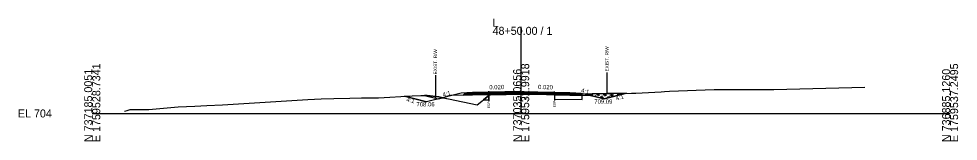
# Model space of a CAD drawing. Extents: x -26 to 4303, y -10 to 9577.
# Drawn here: x 2974.3 to 3302.8, y 8490.3 to 8533.1 of the extents above; entities that cross this region are included whole.
import ezdxf

# ---------------------------------------------------------------- set-up
doc = ezdxf.new("R2010")
doc.units = 0
for name, color, linetype in [('Default', 7, 'Continuous'), ('Exist CMT Pavement', 7, 'Continuous'), ('Old_Level_2', 7, 'Continuous'), ('Pattern 3', 7, 'Continuous'), ('Prop CMT Conc Surface', 7, 'Continuous'), ('Prop CMT Concrete Structures', 7, 'Continuous'), ('Prop CMT Concrete Wall', 7, 'Continuous'), ('Prop CMT Pvmt Course 1', 7, 'Continuous'), ('Prop CMT Pvmt Course 1 CG', 7, 'Continuous'), ('Prop CMT Pvmt Course 1 Wedge', 7, 'Continuous'), ('Prop CMT Pvmt Course 2', 7, 'Continuous'), ('Prop CMT Pvmt Course 2 Wedge', 7, 'Continuous'), ('Prop CMT Pvmt Course 3', 7, 'Continuous'), ('Prop CMT Pvmt Surface', 7, 'Continuous'), ('Prop CMT Pvmt Surface Shoulder', 7, 'Continuous'), ('Prop CMT Pvmt Wedge Surface 1', 7, 'Continuous'), ('Prop CMT Pvmt Wedge Surface 2', 7, 'Continuous'), ('Prop CMT Pvmt Wedge Surface 3', 7, 'Continuous'), ('Prop CMT Shld Paved Course 1', 7, 'Continuous'), ('Prop CMT Shld Paved Course 2', 7, 'Continuous'), ('Prop CMT Shld Paved Course 3', 7, 'Continuous'), ('Prop CMT Slope Grass', 7, 'Continuous'), ('Prop CMT Subgrade Earthwork', 7, 'Continuous'), ('Prop Road Sect_ Recs - UC Shallow (Outline)', 7, 'Continuous'), ('Prop Shade Light', 7, 'Continuous'), ('Prop XS DDE Elevations', 7, 'Continuous'), ('Prop XS Ditch Standard Text', 7, 'Continuous'), ('Prop XS Hydro Elevations', 7, 'Continuous'), ('Prop XS SE Text', 7, 'Continuous'), ('Prop XS Side Slope Text', 7, 'Continuous'), ('Prop XS Wedging', 7, 'Continuous'), ('Scratch_Level_2', 7, 'Continuous'), ('Scratch_Level_9', 7, 'Continuous')]:
    doc.layers.add(name, color=color, linetype=linetype)

msp = doc.modelspace()

# ---------------------------------------------------------------- linework, layer by layer
at = {"layer": 'Exist CMT Pavement'}
for points in [[(3150, 8507.63), (3133, 8507.29)], [(3150, 8507.63), (3167, 8507.29)]]:
    msp.add_lwpolyline(points, dxfattribs=at)
at = {"layer": 'Old_Level_2'}
for p, q in [((3150, 8500), (3150, 8530.26)), ((3150, 8500), (3150, 8530.26)), ((3000, 8500), (3150, 8500)), ((3000, 8500), (3150, 8500)), ((3150, 8500), (3300, 8500)), ((3150, 8500), (3300, 8500))]:
    msp.add_line(p, q, dxfattribs=at)
at = {"layer": 'Pattern 3'}
for p, q in [((3116.21, 8506.29), (3116.21, 8506.28)), ((3116.49, 8506.3), (3116.6, 8506.19)), ((3118.56, 8506.13), (3118.47, 8505.79)), ((3118.95, 8506.08), (3119.07, 8505.95)), ((3120.03, 8505.76), (3119.92, 8505.36)), ((3120.87, 8505.83), (3120.82, 8505.67)), ((3172.45, 8506.75), (3172.48, 8506.72)), ((3173.96, 8506.71), (3174.36, 8506.81)), ((3174.55, 8506.82), (3174.4, 8506.26)), ((3174.61, 8506.82), (3175.01, 8506.43)), ((3175.36, 8506.07), (3175.46, 8505.97)), ((3175.97, 8506.23), (3175.87, 8505.87)), ((3176.3, 8505.76), (3176.41, 8505.79)), ((3176.32, 8506.59), (3177.42, 8506.88)), ((3176.96, 8506.87), (3176.76, 8506.15)), ((3176.8, 8506.87), (3177.37, 8506.31)), ((3177.72, 8505.95), (3178.45, 8505.22)), ((3178.32, 8506.12), (3178.11, 8505.31)), ((3178.68, 8506.47), (3179.88, 8506.79)), ((3179, 8506.92), (3179.72, 8506.19)), ((3179.36, 8506.92), (3179.12, 8506.03)), ((3180.08, 8505.84), (3180.46, 8505.45)), ((3180.68, 8506), (3180.54, 8505.47)), ((3181.03, 8506.35), (3182.24, 8506.67)), ((3181.2, 8506.95), (3182.08, 8506.07)), ((3181.75, 8506.95), (3181.47, 8505.91)), ((3183.39, 8506.23), (3184.6, 8506.56)), ((3183.55, 8506.84), (3184.04, 8506.35)), ((3184.15, 8506.99), (3183.98, 8506.33)), ((3184.98, 8507.01), (3184.95, 8506.91)), ((3119.42, 8505.6), (3119.58, 8505.44)), ((3120.27, 8505.27), (3120.47, 8505.32)), ((3121.78, 8505.48), (3121.94, 8505.32)), ((3122.36, 8505.55), (3122.32, 8505.42)), ((3177.74, 8505.4), (3178.76, 8505.67))]:
    msp.add_line(p, q, dxfattribs=at)
for points in [[(3116.17, 8506.29), (3121, 8505.09), (3122.63, 8505.49), (3121.21, 8505.79), (3117.11, 8506.31)], [(3171.31, 8506.32), (3171.31, 8506.71), (3168.88, 8506.64), (3167.54, 8506.59), (3163.85, 8506.47), (3167.34, 8506.4)], [(3186.82, 8507.04), (3179, 8505.09), (3172.36, 8506.75), (3174.82, 8506.83), (3180.09, 8506.94), (3181.77, 8506.95)]]:
    msp.add_lwpolyline(points, close=True, dxfattribs=at)
at = {"layer": 'Prop CMT Conc Surface'}
for points in [[(3138.67, 8507.15), (3133, 8507.04)], [(3133, 8507.04), (3133, 8506.83)], [(3133, 8506.83), (3138.67, 8506.94)], [(3138.67, 8506.94), (3138.67, 8507.15)], [(3161.64, 8506.93), (3161.64, 8507.14)], [(3161.64, 8507.14), (3167, 8507.04)], [(3167, 8506.83), (3161.64, 8506.93)], [(3167, 8507.04), (3167, 8506.83)]]:
    msp.add_lwpolyline(points, dxfattribs=at)
at = {"layer": 'Prop CMT Concrete Structures'}
for points in [[(3133, 8507.04), (3133, 8507.29)], [(3138.67, 8507.15), (3133, 8507.04)], [(3150, 8507.5), (3138.67, 8507.27)], [(3138.67, 8507.27), (3138.67, 8507.15)], [(3150, 8507.5), (3161.64, 8507.27)], [(3161.64, 8507.27), (3161.64, 8507.14)], [(3161.64, 8507.14), (3167, 8507.04)], [(3167, 8507.04), (3167, 8507.29)]]:
    msp.add_lwpolyline(points, dxfattribs=at)
at = {"layer": 'Prop CMT Pvmt Course 1'}
for points in [[(3138.67, 8506.94), (3133, 8506.83)], [(3133, 8506.83), (3133, 8506.49)], [(3133, 8506.49), (3138.67, 8506.61)], [(3138.67, 8506.61), (3138.67, 8506.94)], [(3161.64, 8506.93), (3167, 8506.83)], [(3161.64, 8506.6), (3161.64, 8506.93)], [(3167, 8506.49), (3161.64, 8506.6)], [(3167, 8506.83), (3167, 8506.49)]]:
    msp.add_lwpolyline(points, dxfattribs=at)
at = {"layer": 'Prop CMT Pvmt Course 1 Wedge'}
for points in [[(3138.67, 8506.94), (3138.89, 8506.95), (3138.91, 8506.95), (3139.23, 8506.95), (3141.04, 8506.99), (3141.31, 8506.99), (3142.29, 8507.01), (3143.81, 8507.04), (3144.72, 8507.06), (3146.31, 8507.09), (3147.15, 8507.11), (3148.82, 8507.14), (3149.02, 8507.15), (3149.4, 8507.16), (3150, 8507.17)], [(3138.67, 8506.29), (3138.67, 8506.94)], [(3150, 8506.78), (3149.4, 8506.78), (3149.02, 8506.77), (3148.82, 8506.77), (3147.15, 8506.72), (3146.31, 8506.7), (3144.72, 8506.67), (3143.81, 8506.66), (3142.29, 8506.62), (3141.31, 8506.59), (3141.04, 8506.58), (3139.23, 8506.53), (3138.91, 8506.49), (3138.89, 8506.48), (3138.67, 8506.29)], [(3150, 8507.17), (3150, 8506.78)], [(3150, 8507.17), (3150.04, 8507.17), (3151.16, 8507.14), (3151.32, 8507.14), (3152.02, 8507.13), (3153.82, 8507.09), (3154.45, 8507.08), (3156.32, 8507.04), (3156.88, 8507.03), (3158.82, 8506.99), (3159.94, 8506.97), (3160.34, 8506.96), (3161.01, 8506.95), (3161.2, 8506.94), (3161.64, 8506.93)], [(3161.64, 8506.58), (3161.2, 8506.6), (3161.01, 8506.61), (3160.34, 8506.62), (3159.94, 8506.62), (3158.82, 8506.63), (3156.88, 8506.68), (3156.32, 8506.69), (3154.45, 8506.72), (3153.82, 8506.73), (3152.02, 8506.76), (3151.32, 8506.77), (3151.16, 8506.77), (3150.04, 8506.78), (3150, 8506.78)], [(3161.64, 8506.93), (3161.64, 8506.58)]]:
    msp.add_lwpolyline(points, dxfattribs=at)
at = {"layer": 'Prop CMT Pvmt Course 2'}
for points in [[(3133, 8507.29), (3131, 8507.25), (3130.74, 8506.99)], [(3130.74, 8506.99), (3133, 8507.04)], [(3133, 8507.04), (3133, 8507.29)], [(3167, 8507.29), (3169, 8507.25), (3169.26, 8506.99)], [(3167, 8507.04), (3167, 8507.29)], [(3169.26, 8506.99), (3167, 8507.04)]]:
    msp.add_lwpolyline(points, dxfattribs=at)
at = {"layer": 'Prop CMT Pvmt Course 2 Wedge'}
for points in [[(3109.19, 8505.99), (3116.91, 8504.06)], [(3131, 8507.25), (3129, 8507.09), (3116.91, 8504.06)], [(3169, 8507.25), (3171, 8507.09), (3179, 8505.09), (3186.87, 8507.05)]]:
    msp.add_lwpolyline(points, dxfattribs=at)
at = {"layer": 'Prop CMT Pvmt Course 3'}
for points in [[(3133, 8507.04), (3130.74, 8506.99), (3130.53, 8506.78)], [(3130.53, 8506.78), (3133, 8506.83)], [(3133, 8506.83), (3133, 8507.04)], [(3167, 8507.04), (3169.26, 8506.99), (3169.47, 8506.78)], [(3167, 8506.83), (3167, 8507.04)], [(3169.47, 8506.78), (3167, 8506.83)]]:
    msp.add_lwpolyline(points, dxfattribs=at)
at = {"layer": 'Prop CMT Pvmt Surface'}
for points in [[(3150, 8507.38), (3133, 8507.04)], [(3133, 8507.04), (3133, 8507.29)], [(3150, 8507.38), (3167, 8507.04)], [(3167, 8507.04), (3167, 8507.29)]]:
    msp.add_lwpolyline(points, dxfattribs=at)
at = {"layer": 'Prop CMT Pvmt Surface Shoulder'}
for points in [[(3138.67, 8506.29), (3138.89, 8506.48), (3138.91, 8506.49), (3139.23, 8506.53), (3141.04, 8506.58), (3141.31, 8506.59), (3142.29, 8506.62), (3143.81, 8506.66), (3144.72, 8506.67), (3146.31, 8506.7), (3147.15, 8506.72), (3148.82, 8506.77), (3149.02, 8506.77), (3149.4, 8506.78), (3150, 8506.78)], [(3150, 8506.78), (3150.04, 8506.78), (3151.16, 8506.77), (3151.32, 8506.77), (3152.02, 8506.76), (3153.82, 8506.73), (3154.45, 8506.72), (3156.32, 8506.69), (3156.88, 8506.68), (3158.82, 8506.63), (3159.94, 8506.62), (3160.34, 8506.62), (3161.01, 8506.61), (3161.2, 8506.6), (3161.64, 8506.58)]]:
    msp.add_lwpolyline(points, dxfattribs=at)
at = {"layer": 'Prop CMT Pvmt Wedge Surface 1'}
for p, q in [((3133.02, 8506.37), (3125.53, 8506.22)), ((3138.67, 8506.48), (3133.02, 8506.37)), ((3161.63, 8506.48), (3166.98, 8506.37)), ((3166.98, 8506.37), (3174.47, 8506.22))]:
    msp.add_line(p, q, dxfattribs=at)
for points in [[(3138.67, 8506.48), (3138.67, 8506.29)], [(3161.64, 8506.58), (3161.63, 8506.48)]]:
    msp.add_lwpolyline(points, dxfattribs=at)
at = {"layer": 'Prop CMT Pvmt Wedge Surface 2'}
for points in [[(3138.67, 8507.27), (3138.89, 8507.28), (3138.91, 8507.28), (3139.23, 8507.29), (3141.04, 8507.32), (3141.31, 8507.33), (3142.29, 8507.35), (3143.81, 8507.38), (3144.72, 8507.4), (3146.31, 8507.43), (3147.15, 8507.44), (3148.82, 8507.48), (3149.02, 8507.48), (3149.4, 8507.49), (3150, 8507.5)], [(3150, 8507.38), (3149.4, 8507.36), (3149.02, 8507.36), (3148.82, 8507.35), (3147.15, 8507.32), (3146.31, 8507.3), (3144.72, 8507.27), (3143.81, 8507.25), (3142.29, 8507.22), (3141.31, 8507.2), (3141.04, 8507.2), (3139.23, 8507.16), (3138.91, 8507.15), (3138.89, 8507.15), (3138.67, 8507.15)], [(3138.67, 8507.15), (3138.67, 8507.27)], [(3150, 8507.5), (3150, 8507.38)], [(3150, 8507.5), (3150.04, 8507.5), (3151.16, 8507.48), (3151.32, 8507.47), (3152.02, 8507.46), (3153.82, 8507.42), (3154.45, 8507.41), (3156.32, 8507.37), (3156.88, 8507.36), (3158.82, 8507.32), (3159.94, 8507.3), (3160.34, 8507.29), (3161.01, 8507.28), (3161.2, 8507.28), (3161.64, 8507.27)], [(3161.64, 8507.14), (3161.2, 8507.15), (3161.01, 8507.16), (3160.34, 8507.17), (3159.94, 8507.18), (3158.82, 8507.2), (3156.88, 8507.24), (3156.32, 8507.25), (3154.45, 8507.29), (3153.82, 8507.3), (3152.02, 8507.34), (3151.32, 8507.35), (3151.16, 8507.35), (3150.04, 8507.38), (3150, 8507.38)], [(3161.64, 8507.27), (3161.64, 8507.14)]]:
    msp.add_lwpolyline(points, dxfattribs=at)
at = {"layer": 'Prop CMT Pvmt Wedge Surface 3'}
for points in [[(3138.67, 8507.15), (3138.89, 8507.15), (3138.91, 8507.15), (3139.23, 8507.16), (3141.04, 8507.2), (3141.31, 8507.2), (3142.29, 8507.22), (3143.81, 8507.25), (3144.72, 8507.27), (3146.31, 8507.3), (3147.15, 8507.32), (3148.82, 8507.35), (3149.02, 8507.36), (3149.4, 8507.36), (3150, 8507.38)], [(3150, 8507.17), (3149.4, 8507.16), (3149.02, 8507.15), (3148.82, 8507.14), (3147.15, 8507.11), (3146.31, 8507.09), (3144.72, 8507.06), (3143.81, 8507.04), (3142.29, 8507.01), (3141.31, 8506.99), (3141.04, 8506.99), (3139.23, 8506.95), (3138.91, 8506.95), (3138.89, 8506.95), (3138.67, 8506.94)], [(3138.67, 8506.94), (3138.67, 8507.15)], [(3150, 8507.38), (3150, 8507.17)], [(3150, 8507.38), (3150.04, 8507.38), (3151.16, 8507.35), (3151.32, 8507.35), (3152.02, 8507.34), (3153.82, 8507.3), (3154.45, 8507.29), (3156.32, 8507.25), (3156.88, 8507.24), (3158.82, 8507.2), (3159.94, 8507.18), (3160.34, 8507.17), (3161.01, 8507.16), (3161.2, 8507.15), (3161.64, 8507.14)], [(3161.64, 8506.93), (3161.2, 8506.94), (3161.01, 8506.95), (3160.34, 8506.96), (3159.94, 8506.97), (3158.82, 8506.99), (3156.88, 8507.03), (3156.32, 8507.04), (3154.45, 8507.08), (3153.82, 8507.09), (3152.02, 8507.13), (3151.32, 8507.14), (3151.16, 8507.14), (3150.04, 8507.17), (3150, 8507.17)], [(3161.64, 8507.14), (3161.64, 8506.93)]]:
    msp.add_lwpolyline(points, dxfattribs=at)
at = {"layer": 'Prop CMT Shld Paved Course 1'}
for points in [[(3133, 8506.83), (3133, 8507.29)], [(3150, 8507.17), (3133, 8506.83)], [(3150, 8507.17), (3167, 8506.83)], [(3167, 8506.83), (3167, 8507.29)]]:
    msp.add_lwpolyline(points, dxfattribs=at)
at = {"layer": 'Prop CMT Shld Paved Course 2'}
for points in [[(3133, 8507.29), (3131, 8507.25)], [(3167, 8507.29), (3169, 8507.25)]]:
    msp.add_lwpolyline(points, dxfattribs=at)
at = {"layer": 'Prop CMT Shld Paved Course 3'}
for points in [[(3150, 8507.63), (3133, 8507.29)], [(3133, 8507.29), (3133, 8507.04)], [(3133, 8507.04), (3138.67, 8507.15)], [(3138.67, 8507.27), (3150, 8507.5)], [(3138.67, 8507.15), (3138.67, 8507.27)], [(3150, 8507.38), (3150, 8507.63)], [(3150, 8507.63), (3167, 8507.29)], [(3150, 8507.5), (3150, 8507.38), (3150, 8507.38)], [(3161.64, 8507.27), (3150, 8507.5)], [(3161.64, 8507.14), (3161.64, 8507.27)], [(3167, 8507.04), (3161.64, 8507.14)], [(3167, 8507.29), (3167, 8507.04)]]:
    msp.add_lwpolyline(points, dxfattribs=at)
at = {"layer": 'Prop CMT Slope Grass'}
msp.add_lwpolyline([(3011.33, 8500.82), (3012.18, 8501), (3013.27, 8501.37), (3019.82, 8501.32), (3024.92, 8501.79), (3030.02, 8502.26), (3035.84, 8502.56), (3040.02, 8502.72), (3045.57, 8502.96), (3075.34, 8504.85), (3080.04, 8505.1), (3084.48, 8505.24), (3090.05, 8505.35), (3094.21, 8505.41), (3100.05, 8505.47), (3111.89, 8506.14), (3114.88, 8506.27), (3117.11, 8506.31), (3121.21, 8505.79), (3124.58, 8505.09), (3134.64, 8502.97), (3138.4, 8506.06), (3138.89, 8506.48), (3139.23, 8506.53), (3141.31, 8506.59), (3142.29, 8506.62), (3143.81, 8506.66), (3144.72, 8506.67), (3146.31, 8506.7), (3148, 8506.74), (3149.02, 8506.77), (3149.4, 8506.78), (3150.04, 8506.78), (3151.32, 8506.77), (3152.02, 8506.76), (3153.82, 8506.73), (3154.45, 8506.72), (3156.32, 8506.69), (3156.88, 8506.68), (3158.82, 8506.63), (3159.94, 8506.62), (3160.34, 8506.62), (3161.01, 8506.61), (3161.66, 8506.58), (3163.18, 8506.47), (3163.77, 8506.47), (3174.82, 8506.83), (3180.09, 8506.94), (3188.62, 8507.08), (3190.1, 8507.1), (3198.91, 8507.58), (3200.1, 8507.65), (3201.91, 8507.76), (3217.46, 8508.39), (3220.84, 8508.31), (3222.46, 8508.31), (3226.34, 8508.32), (3233.98, 8508.32), (3238.33, 8508.4), (3270.14, 8509.16)], dxfattribs=at)
at = {"layer": 'Prop CMT Subgrade Earthwork'}
for points in [[(3133, 8506.83), (3130.53, 8506.78), (3130.03, 8506.77), (3129.69, 8506.43)], [(3129.69, 8506.43), (3133, 8506.49)], [(3133, 8506.49), (3133, 8506.83)], [(3167, 8506.83), (3169.47, 8506.78), (3169.97, 8506.77), (3170.31, 8506.43)], [(3167, 8506.49), (3167, 8506.83)], [(3170.31, 8506.43), (3167, 8506.49)]]:
    msp.add_lwpolyline(points, dxfattribs=at)
at = {"layer": 'Prop Road Sect_ Recs - UC Shallow (Outline)'}
for points in [[(3136.86, 8504.79), (3138.67, 8504.79), (3138.67, 8506.29)], [(3161.61, 8505.02), (3171.28, 8504.83), (3171.31, 8506.32), (3163.84, 8506.47), (3163.18, 8506.47), (3162.82, 8506.49), (3161.64, 8506.52)]]:
    msp.add_lwpolyline(points, close=True, dxfattribs=at)
at = {"layer": 'Prop Shade Light'}
for p, q in [((3138.4, 8506.06), (3136.86, 8504.79)), ((3138.67, 8506.29), (3138.4, 8506.06)), ((3138.67, 8504.79), (3138.67, 8506.29)), ((3138.67, 8506.29), (3138.67, 8506.29)), ((3161.64, 8506.52), (3161.61, 8505.02)), ((3163.91, 8506.47), (3163.18, 8506.47)), ((3171.31, 8506.32), (3170.31, 8506.34)), ((3171.28, 8504.83), (3171.31, 8506.32)), ((3136.86, 8504.79), (3138.67, 8504.79)), ((3161.61, 8505.02), (3171.28, 8504.83))]:
    msp.add_line(p, q, dxfattribs=at)
for points in [[(3163.18, 8506.47), (3162.82, 8506.49), (3162.3, 8506.5), (3161.64, 8506.52)], [(3170.31, 8506.34), (3167, 8506.41), (3163.91, 8506.47)]]:
    msp.add_lwpolyline(points, dxfattribs=at)
at = {"layer": 'Prop XS DDE Elevations'}
for points in [[(3109.19, 8505.99), (3111.89, 8506.14), (3114.88, 8506.27), (3117.11, 8506.31), (3121.21, 8505.79), (3122.63, 8505.49), (3116.91, 8504.06)], [(3138.4, 8506.06), (3138.67, 8506.29), (3138.67, 8506.48), (3133.02, 8506.37), (3125.53, 8506.22), (3122.63, 8505.49), (3124.58, 8505.09), (3134.64, 8502.97)], [(3138.89, 8506.48), (3139.23, 8506.53), (3138.91, 8506.49)], [(3148.82, 8506.77), (3149.02, 8506.77), (3148, 8506.74)], [(3150.04, 8506.78), (3151.16, 8506.77), (3151.32, 8506.77)], [(3161.2, 8506.6), (3161.64, 8506.58), (3161.01, 8506.61)], [(3166.98, 8506.37), (3174.47, 8506.22), (3172.36, 8506.75), (3163.77, 8506.47), (3163.18, 8506.47), (3161.66, 8506.58), (3161.64, 8506.58), (3161.63, 8506.48)], [(3179, 8505.09), (3186.87, 8507.05), (3180.09, 8506.94), (3174.82, 8506.83), (3172.36, 8506.75), (3174.47, 8506.22)]]:
    msp.add_lwpolyline(points, close=True, dxfattribs=at)
at = {"layer": 'Prop XS Ditch Standard Text'}
for p, q in [((3120, 8513.34), (3120, 8505.94)), ((3180, 8514.34), (3180, 8506.94)), ((3138.67, 8506.29), (3138.67, 8504.24)), ((3161.64, 8506.58), (3161.64, 8504.53))]:
    msp.add_line(p, q, dxfattribs=at)
at = {"layer": 'Prop XS Wedging'}
for p, q in [((3138.67, 8506.29), (3138.67, 8507.75)), ((3138.67, 8507.15), (3150, 8507.38)), ((3138.67, 8507.27), (3138.67, 8507.15)), ((3138.67, 8507.15), (3138.67, 8506.82)), ((3138.67, 8506.82), (3149.99, 8507.04)), ((3149.99, 8507.04), (3150, 8507.04)), ((3150, 8507.38), (3150, 8507.38)), ((3150, 8507.38), (3150, 8507.38)), ((3150, 8507.38), (3161.64, 8507.14)), ((3150, 8507.04), (3150.01, 8507.04)), ((3150.01, 8507.04), (3150.78, 8507.03)), ((3150.78, 8507.03), (3151.03, 8506.77)), ((3151.03, 8506.77), (3150.78, 8507.03)), ((3150.78, 8507.03), (3151.03, 8506.77)), ((3161.64, 8506.58), (3161.64, 8507.63)), ((3161.64, 8507.14), (3161.64, 8507.27)), ((3161.64, 8506.58), (3161.64, 8507.14))]:
    msp.add_line(p, q, dxfattribs=at)
for points in [[(3150, 8507.5), (3133, 8507.16)], [(3150, 8507.38), (3133, 8507.04)], [(3150.01, 8507.04), (3133.01, 8506.7)], [(3150, 8507.5), (3150, 8507.5), (3138.67, 8507.27)], [(3150, 8507.38), (3150, 8507.38), (3138.67, 8507.15)], [(3150, 8507.04), (3149.99, 8507.04), (3138.67, 8506.82)], [(3138.67, 8506.82), (3138.67, 8506.48), (3138.67, 8506.29)], [(3138.67, 8506.29), (3138.89, 8506.48), (3139.23, 8506.53), (3141.31, 8506.59), (3142.29, 8506.62), (3143.81, 8506.66), (3144.72, 8506.67), (3146.31, 8506.7), (3148, 8506.74), (3149.02, 8506.77), (3149.4, 8506.78), (3150.04, 8506.78), (3151.03, 8506.77)], [(3149.99, 8507.04), (3150.78, 8507.03)], [(3150, 8507.5), (3167, 8507.16)], [(3161.64, 8507.27), (3150, 8507.5), (3150, 8507.5)], [(3150, 8507.38), (3167, 8507.04)], [(3150, 8507.38), (3150, 8507.38)], [(3150, 8507.38), (3150, 8507.38)], [(3161.64, 8507.14), (3150, 8507.38), (3150, 8507.38)], [(3150.78, 8507.03), (3150.01, 8507.04), (3150, 8507.04)], [(3151.03, 8506.77), (3151.32, 8506.77), (3152.02, 8506.76), (3153.82, 8506.73), (3154.45, 8506.72), (3156.32, 8506.69), (3156.88, 8506.68), (3158.82, 8506.63), (3159.94, 8506.62), (3160.34, 8506.62), (3161.01, 8506.61), (3161.64, 8506.58)]]:
    msp.add_lwpolyline(points, dxfattribs=at)
at = {"layer": 'Scratch_Level_2'}
for p, q in [((3166.19, 8506.55), (3166.23, 8506.51)), ((3166.75, 8506.57), (3166.73, 8506.5)), ((3169.15, 8506.6), (3169.11, 8506.45)), ((3169.99, 8506.67), (3169.94, 8506.51)), ((3170.53, 8506.69), (3170.55, 8506.67))]:
    msp.add_line(p, q, dxfattribs=at)
at = {"layer": 'Scratch_Level_9'}
msp.add_line((3165.88, 8506.54), (3165.91, 8506.52), dxfattribs=at)

# ---------------------------------------------------------------- texts
at = {"layer": 'Default'}
msp.add_text('-', height=0.0001, dxfattribs=at).set_placement((3000, 8500))
at = {"layer": 'Old_Level_2'}
for s, p in [('L', (3140, 8530.26)), ('L', (3140, 8530.26)), ('48+50.00 / 1', (3140, 8527.46)), ('48+50.00 / 1', (3140, 8527.46)), ('EL 704', (2974, 8498.6)), ('EL 704', (2974, 8498.6))]:
    msp.add_text(s, height=2.8, dxfattribs=at).set_placement(p)
for s, p in [('E 1759528.7341', (3002.8, 8490)), ('E 1759528.7341', (3002.8, 8490)), ('E 1759532.9918', (3152.8, 8490)), ('E 1759532.9918', (3152.8, 8490)), ('E 1759537.2495', (3302.8, 8490)), ('E 1759537.2495', (3302.8, 8490)), ('N 737185.0051', (3000, 8490)), ('N 737185.0051', (3000, 8490)), ('N 737035.0656', (3150, 8490)), ('N 737035.0656', (3150, 8490)), ('N 736885.1260', (3300, 8490)), ('N 736885.1260', (3300, 8490))]:
    msp.add_text(s, height=2.8, rotation=90, dxfattribs=at).set_placement(p)
at = {"layer": 'Prop CMT Concrete Wall'}
msp.add_text('708.06', height=1.5, dxfattribs=at).set_placement((3113.39, 8502.46))
at = {"layer": 'Prop CMT Pvmt Course 1 CG'}
msp.add_text('710.78', height=1, dxfattribs=at).set_placement((3147.98, 8504.78))
at = {"layer": 'Prop XS Ditch Standard Text'}
for s, height, p in [('EXIST. R/W', 1.181, (3120.59, 8513.65)), ('EXIST. R/W', 1.181, (3180.59, 8514.64)), ('EOP', 0.787, (3139.06, 8501.84)), ('EOP', 0.787, (3162.03, 8502.14))]:
    msp.add_text(s, height=height, rotation=90, dxfattribs=at).set_placement(p)
at = {"layer": 'Prop XS Hydro Elevations'}
msp.add_text('709.09', height=1.5, dxfattribs=at).set_placement((3175.57, 8503.41))
at = {"layer": 'Prop XS SE Text'}
for rotation, p in [(1.1458, (3138.86, 8508.4)), (358.8542, (3155.9, 8508.51))]:
    msp.add_text('0.020', height=1.5, rotation=rotation, dxfattribs=at).set_placement(p)
at = {"layer": 'Prop XS Side Slope Text'}
for rotation, p in [(14.0362, (3122.69, 8505.79)), (345.9638, (3170.82, 8507.4)), (14.0362, (3183.21, 8504.53)), (345.9638, (3109.75, 8504.2))]:
    msp.add_text('4:1', height=1.5, rotation=rotation, dxfattribs=at).set_placement(p)

doc.saveas('drawing.dxf')
